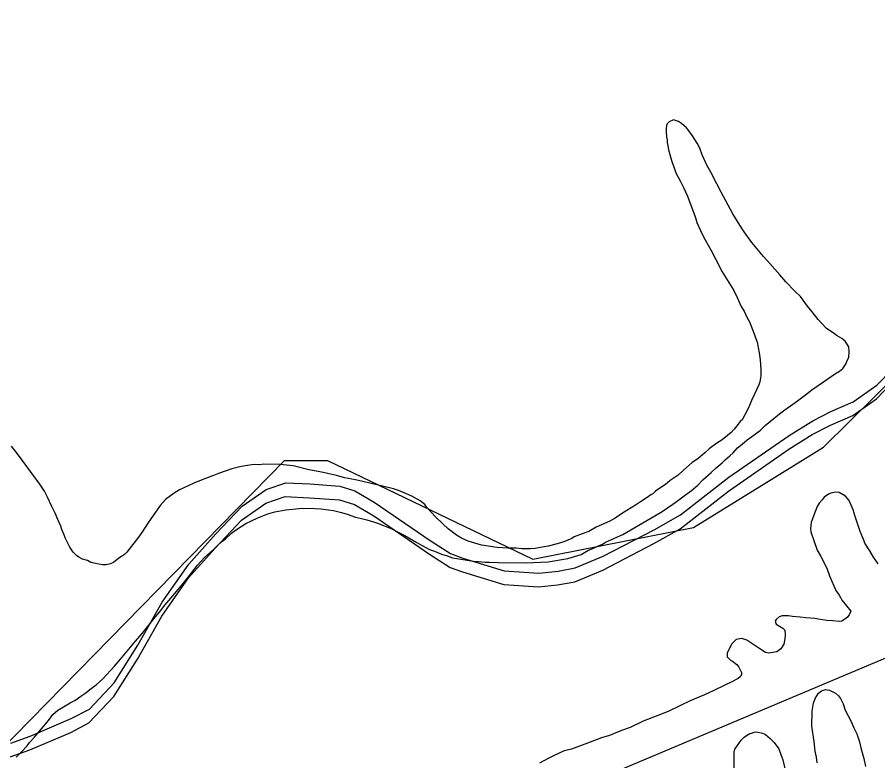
# Model space of a CAD drawing. Extents: x 3324104 to 3361979, y 612876 to 638273.
# Drawn here: x 3356487 to 3357649, y 627788 to 628792 of the extents above; entities that cross this region are included whole.
import ezdxf

# ---------------------------------------------------------------- set-up
doc = ezdxf.new("R2010")
doc.units = 0
for name, color, linetype in [('V-SITE-VEGE', 7, 'Continuous'), ('V-TOPO-SHOR', 7, 'Continuous'), ('V-UTIL-LINE', 7, 'Continuous')]:
    doc.layers.add(name, color=color, linetype=linetype)

msp = doc.modelspace()

# ---------------------------------------------------------------- linework, layer by layer
at = {"layer": 'V-SITE-VEGE'}
for p, q in [((3357364.6, 628647.9), (3357363.8, 628646)), ((3357367.4, 628651), (3357364.6, 628647.9)), ((3357373, 628653.3), (3357367.4, 628651)), ((3357379.7, 628651.3), (3357373, 628653.3)), ((3357384, 628648.5), (3357379.7, 628651.3)), ((3357390.6, 628642.5), (3357384, 628648.5)), ((3357363.4, 628641.2), (3357363.3, 628637.3)), ((3357363.3, 628637.3), (3357363.6, 628630.6)), ((3357363.8, 628646), (3357363.4, 628641.2)), ((3357392.9, 628640.1), (3357390.6, 628642.5)), ((3357398.7, 628631.7), (3357392.9, 628640.1)), ((3357363.6, 628630.6), (3357364.4, 628626.7)), ((3357364.4, 628626.7), (3357364.7, 628622.7)), ((3357404.9, 628622.2), (3357398.7, 628631.7)), ((3357364.7, 628622.7), (3357365.5, 628618.8)), ((3357365.5, 628618.8), (3357366.2, 628613.2)), ((3357366.2, 628613.2), (3357370.7, 628597.4)), ((3357408.8, 628615.1), (3357404.9, 628622.2)), ((3357411.8, 628606.4), (3357408.8, 628615.1)), ((3357418.3, 628592.5), (3357411.8, 628606.4)), ((3357370.7, 628597.4), (3357373.8, 628588.7)), ((3357373.8, 628588.7), (3357376.4, 628582)), ((3357423.3, 628583), (3357418.3, 628592.5)), ((3357376.4, 628582), (3357382.6, 628570.1)), ((3357431.4, 628567.1), (3357423.3, 628583)), ((3357382.6, 628570.1), (3357386.4, 628562.2)), ((3357437.6, 628556), (3357431.4, 628567.1)), ((3357386.4, 628562.2), (3357391.8, 628550.3)), ((3357446.8, 628538.2), (3357437.6, 628556)), ((3357391.8, 628550.3), (3357399.4, 628531.3)), ((3357399.4, 628531.3), (3357401.3, 628525.3)), ((3357453.4, 628526.7), (3357446.8, 628538.2)), ((3357401.3, 628525.3), (3357403.2, 628519.8)), ((3357403.2, 628519.8), (3357404.8, 628514.7)), ((3357462.6, 628511.2), (3357453.4, 628526.7)), ((3357404.8, 628514.7), (3357409.7, 628504)), ((3357468.4, 628502.1), (3357462.6, 628511.2)), ((3357409.7, 628504), (3357414, 628494.5)), ((3357478.9, 628488.1), (3357468.4, 628502.1)), ((3357414, 628494.5), (3357423.6, 628477.8)), ((3357494.4, 628469), (3357478.9, 628488.1)), ((3357423.6, 628477.8), (3357429.8, 628465.9)), ((3357429.8, 628465.9), (3357439, 628448.5)), ((3357503.3, 628459.5), (3357494.4, 628469)), ((3357516.5, 628444.3), (3357503.3, 628459.5)), ((3357439, 628448.5), (3357454.4, 628423)), ((3357524.7, 628434.8), (3357516.5, 628444.3)), ((3357536.8, 628422), (3357524.7, 628434.8)), ((3357454.4, 628423), (3357459, 628413.5)), ((3357544.5, 628414.8), (3357536.8, 628422)), ((3357554.2, 628402.1), (3357544.5, 628414.8)), ((3357459, 628413.5), (3357464.4, 628401.3)), ((3357464.4, 628401.3), (3357468.3, 628395.3)), ((3357468.3, 628395.3), (3357472.1, 628387)), ((3357560.4, 628394.5), (3357554.2, 628402.1)), ((3357568.6, 628383.8), (3357560.4, 628394.5)), ((3357472.1, 628387), (3357475.6, 628381)), ((3357475.6, 628381), (3357479.8, 628370.3)), ((3357572.8, 628378.9), (3357568.6, 628383.8)), ((3357479.8, 628370.3), (3357482.8, 628362)), ((3357579.8, 628371.7), (3357572.8, 628378.9)), ((3357584.8, 628368.5), (3357579.8, 628371.7)), ((3357590.3, 628364.5), (3357584.8, 628368.5)), ((3357482.8, 628362), (3357485.9, 628353.3)), ((3357594.2, 628362.1), (3357590.3, 628364.5)), ((3357600.5, 628358.4), (3357594.2, 628362.1)), ((3357604.8, 628354.8), (3357600.5, 628358.4)), ((3357485.9, 628353.3), (3357488.8, 628339.1)), ((3357609.8, 628346.9), (3357604.8, 628354.8)), ((3357610.1, 628340.6), (3357609.8, 628346.9)), ((3357488.8, 628339.1), (3357489.9, 628329.6)), ((3357609.6, 628332.7), (3357610.1, 628340.6)), ((3357489.9, 628329.6), (3357490.9, 628315.8)), ((3357601.5, 628317.8), (3357606, 628324.5)), ((3357606, 628324.5), (3357607.6, 628328.4)), ((3357607.6, 628328.4), (3357609.6, 628332.7)), ((3357490.9, 628315.8), (3357490.8, 628308)), ((3357574.1, 628298.9), (3357592, 628310.9)), ((3357592, 628310.9), (3357597.2, 628314)), ((3357597.2, 628314), (3357601.5, 628317.8)), ((3357489.5, 628299.7), (3357488.3, 628295.8)), ((3357490.8, 628308), (3357489.5, 628299.7)), ((3357559.8, 628288.8), (3357574.1, 628298.9)), ((3357488.3, 628295.8), (3357483, 628284)), ((3357551.1, 628282.2), (3357559.8, 628288.8)), ((3357483, 628284), (3357478.6, 628274.6)), ((3357540.7, 628274.1), (3357551.1, 628282.2)), ((3357475.7, 628268), (3357471.3, 628258.2)), ((3357478.6, 628274.6), (3357475.7, 628268)), ((3357523.2, 628262.1), (3357534, 628269.8)), ((3357534, 628269.8), (3357540.7, 628274.1)), ((3357467.7, 628251.9), (3357466.1, 628248.8)), ((3357471.3, 628258.2), (3357467.7, 628251.9)), ((3357504.1, 628246.6), (3357516.1, 628256.7)), ((3357516.1, 628256.7), (3357523.2, 628262.1)), ((3357460.5, 628242.5), (3357454.9, 628235.9)), ((3357463.3, 628246.1), (3357460.5, 628242.5)), ((3357466.1, 628248.8), (3357463.3, 628246.1)), ((3357490.6, 628234.5), (3357497, 628240.7)), ((3357497, 628240.7), (3357504.1, 628246.6)), ((3357450.9, 628231.6), (3357446.1, 628227.4)), ((3357454.9, 628235.9), (3357450.9, 628231.6)), ((3357477.1, 628224.8), (3357490.6, 628234.5)), ((3357431.8, 628216.9), (3357421.4, 628209.5)), ((3357438.9, 628221.5), (3357431.8, 628216.9)), ((3357446.1, 628227.4), (3357438.9, 628221.5)), ((3357465.9, 628215.5), (3357472.7, 628221.3)), ((3357472.7, 628221.3), (3357477.1, 628224.8)), ((3356487.3, 628202.6), (3356479.2, 628213)), ((3357421.4, 628209.5), (3357415.5, 628204.1)), ((3357453.6, 628203.9), (3357459.6, 628210.5)), ((3357459.6, 628210.5), (3357465.9, 628215.5)), ((3356517.5, 628161.7), (3356487.3, 628202.6)), ((3357405.9, 628195.9), (3357398.4, 628190.9)), ((3357415.5, 628204.1), (3357405.9, 628195.9)), ((3357438.8, 628190.6), (3357442.8, 628194.5)), ((3357442.8, 628194.5), (3357449.2, 628200)), ((3357449.2, 628200), (3357453.6, 628203.9)), ((3356777, 628182.5), (3356758.8, 628176)), ((3356787.7, 628185.1), (3356777, 628182.5)), ((3356794.8, 628186.6), (3356787.7, 628185.1)), ((3356803.8, 628187.7), (3356794.8, 628186.6)), ((3356808.2, 628188), (3356803.8, 628187.7)), ((3356814.1, 628187.9), (3356808.2, 628188)), ((3356820, 628188.7), (3356814.1, 628187.9)), ((3356841.7, 628188.4), (3356820, 628188.7)), ((3356855.1, 628187), (3356841.7, 628188.4)), ((3356859.8, 628186.2), (3356855.1, 628187)), ((3356880.6, 628181.2), (3356859.8, 628186.2)), ((3357398.4, 628190.9), (3357386.4, 628180.4)), ((3357424.1, 628177.4), (3357430.5, 628183.7)), ((3357430.5, 628183.7), (3357438.8, 628190.6)), ((3356752.1, 628173.3), (3356737.8, 628168)), ((3356758.8, 628176), (3356752.1, 628173.3)), ((3356893.2, 628178.7), (3356880.6, 628181.2)), ((3356902.6, 628177), (3356893.2, 628178.7)), ((3356918.3, 628173.2), (3356902.6, 628177)), ((3356928.9, 628170.4), (3356918.3, 628173.2)), ((3356943.8, 628167.4), (3356928.9, 628170.4)), ((3357379.2, 628173.8), (3357368.5, 628166.5)), ((3357386.4, 628180.4), (3357379.2, 628173.8)), ((3357412.9, 628167.7), (3357424.1, 628177.4)), ((3356524.1, 628152.1), (3356517.5, 628161.7)), ((3356718, 628159.6), (3356706.1, 628153.8)), ((3356725.5, 628163), (3356718, 628159.6)), ((3356737.8, 628168), (3356725.5, 628163)), ((3356953.7, 628165.3), (3356943.8, 628167.4)), ((3356970.6, 628161.2), (3356953.7, 628165.3)), ((3356994.9, 628155.4), (3356970.6, 628161.2)), ((3357362.5, 628161.4), (3357356.2, 628157.2)), ((3357368.5, 628166.5), (3357362.5, 628161.4)), ((3357397.4, 628153.3), (3357405.8, 628160.3)), ((3357405.8, 628160.3), (3357412.9, 628167.7)), ((3356527.9, 628144.2), (3356524.1, 628152.1)), ((3356699, 628149.6), (3356687.1, 628141.1)), ((3356706.1, 628153.8), (3356699, 628149.6)), ((3357002, 628152.9), (3356994.9, 628155.4)), ((3357012.5, 628148.4), (3357002, 628152.9)), ((3357020, 628145.6), (3357012.5, 628148.4)), ((3357342.7, 628147.1), (3357337.5, 628143.6)), ((3357345.4, 628148.6), (3357342.7, 628147.1)), ((3357349, 628152.1), (3357345.4, 628148.6)), ((3357356.2, 628157.2), (3357349, 628152.1)), ((3357378.7, 628139), (3357389.4, 628147.1)), ((3357389.4, 628147.1), (3357397.4, 628153.3)), ((3357582.2, 628148.1), (3357576.6, 628144.2)), ((3357585.4, 628149.6), (3357582.2, 628148.1)), ((3357591.7, 628150.7), (3357585.4, 628149.6)), ((3357596.8, 628150.2), (3357591.7, 628150.7)), ((3357605.4, 628145.4), (3357596.8, 628150.2)), ((3356533.7, 628131.5), (3356527.9, 628144.2)), ((3356687.1, 628141.1), (3356679.9, 628132.9)), ((3357031, 628139.1), (3357020, 628145.6)), ((3357037.2, 628134), (3357031, 628139.1)), ((3357328.4, 628137.8), (3357321.6, 628133.2)), ((3357337.5, 628143.6), (3357328.4, 628137.8)), ((3357372.4, 628134.7), (3357378.7, 628139)), ((3357569.8, 628136), (3357567, 628131.3)), ((3357573.8, 628140.7), (3357569.8, 628136)), ((3357576.6, 628144.2), (3357573.8, 628140.7)), ((3357610.1, 628139.4), (3357605.4, 628145.4)), ((3357615.8, 628127.1), (3357610.1, 628139.4)), ((3356538.3, 628122.4), (3356533.7, 628131.5)), ((3356679.9, 628132.9), (3356663.4, 628109.1)), ((3356825.4, 628121.5), (3356834.9, 628124.1)), ((3356834.9, 628124.1), (3356849.9, 628127.1)), ((3356849.9, 628127.1), (3356859, 628128.1)), ((3356859, 628128.1), (3356871.2, 628129.2)), ((3356871.2, 628129.2), (3356888.9, 628128.9)), ((3356888.9, 628128.9), (3356896.8, 628128.4)), ((3356896.8, 628128.4), (3356907.4, 628127.1)), ((3356907.4, 628127.1), (3356914.1, 628125.9)), ((3356914.1, 628125.9), (3356924.7, 628123.4)), ((3357040.3, 628130), (3357037.2, 628134)), ((3357046.5, 628123.2), (3357040.3, 628130)), ((3357321.6, 628133.2), (3357304.1, 628122.4)), ((3357347.7, 628118.9), (3357358, 628124.7)), ((3357358, 628124.7), (3357372.4, 628134.7)), ((3357564.6, 628125.8), (3357561.3, 628116.4)), ((3357567, 628131.3), (3357564.6, 628125.8)), ((3357618.5, 628118.1), (3357615.8, 628127.1)), ((3356542.1, 628114.1), (3356538.3, 628122.4)), ((3356546, 628105), (3356542.1, 628114.1)), ((3356795.7, 628108.4), (3356803.2, 628112.3)), ((3356803.2, 628112.3), (3356811.9, 628116.1)), ((3356811.9, 628116.1), (3356825.4, 628121.5)), ((3356924.7, 628123.4), (3356932.5, 628121.3)), ((3356932.5, 628121.3), (3356943.9, 628117.2)), ((3356943.9, 628117.2), (3356951.8, 628115.2)), ((3356951.8, 628115.2), (3356959.2, 628113.5)), ((3356959.2, 628113.5), (3356967.9, 628110.6)), ((3357052, 628117.6), (3357046.5, 628123.2)), ((3357061.7, 628108), (3357052, 628117.6)), ((3357294.2, 628115.8), (3357287.1, 628111.9)), ((3357304.1, 628122.4), (3357294.2, 628115.8)), ((3357326.3, 628106.2), (3357347.7, 628118.9)), ((3357561.3, 628116.4), (3357558.9, 628109.7)), ((3357624.9, 628097.9), (3357618.5, 628118.1)), ((3356547.5, 628100.6), (3356546, 628105)), ((3356550.2, 628094.3), (3356547.5, 628100.6)), ((3356663.4, 628109.1), (3356655.4, 628096.5)), ((3356781.8, 628099.5), (3356795.7, 628108.4)), ((3356967.9, 628110.6), (3356973.4, 628109)), ((3356973.4, 628109), (3356991.8, 628102)), ((3356991.8, 628102), (3356998.8, 628098)), ((3357069.1, 628101.2), (3357061.7, 628108)), ((3357080, 628092.8), (3357069.1, 628101.2)), ((3357268.8, 628103.5), (3357258.9, 628097.7)), ((3357287.1, 628111.9), (3357268.8, 628103.5)), ((3357310, 628096.9), (3357326.3, 628106.2)), ((3357558.9, 628109.7), (3357558, 628101.9)), ((3357558, 628101.9), (3357558.7, 628097.1)), ((3356552.5, 628088.4), (3356550.2, 628094.3)), ((3356651, 628089.9), (3356635, 628070)), ((3356655.4, 628096.5), (3356651, 628089.9)), ((3356768.2, 628087.9), (3356776.2, 628095.3)), ((3356776.2, 628095.3), (3356781.8, 628099.5)), ((3356998.8, 628098), (3357010.6, 628092.4)), ((3357010.6, 628092.4), (3357026.6, 628082.7)), ((3357087.1, 628088.8), (3357080, 628092.8)), ((3357096.1, 628084.8), (3357087.1, 628088.8)), ((3357239.1, 628090.5), (3357236, 628088.5)), ((3357251, 628095), (3357239.1, 628090.5)), ((3357258.9, 628097.7), (3357251, 628095)), ((3357292.6, 628088.5), (3357297.3, 628090.4)), ((3357297.3, 628090.4), (3357304.5, 628093.8)), ((3357304.5, 628093.8), (3357310, 628096.9)), ((3357558.7, 628097.1), (3357567.1, 628072.6)), ((3357629.9, 628086), (3357624.9, 628097.9)), ((3356558.2, 628076.5), (3356552.5, 628088.4)), ((3356755.1, 628076.6), (3356757.1, 628078.2)), ((3356757.1, 628078.2), (3356763.1, 628083.6)), ((3356763.1, 628083.6), (3356768.2, 628087.9)), ((3357026.6, 628082.7), (3357032.9, 628079.1)), ((3357032.9, 628079.1), (3357043.8, 628073.4)), ((3357113.7, 628079.4), (3357096.1, 628084.8)), ((3357117.3, 628079), (3357113.7, 628079.4)), ((3357131.4, 628076.4), (3357117.3, 628079)), ((3357203.9, 628077.9), (3357196, 628076.4)), ((3357216.2, 628081.3), (3357203.9, 628077.9)), ((3357224.9, 628083.9), (3357216.2, 628081.3)), ((3357236, 628088.5), (3357224.9, 628083.9)), ((3357264.1, 628074.6), (3357272, 628078.5)), ((3357272, 628078.5), (3357277.1, 628080.8)), ((3357277.1, 628080.8), (3357281.5, 628083.5)), ((3357281.5, 628083.5), (3357285.5, 628085)), ((3357285.5, 628085), (3357292.6, 628088.5)), ((3357631.4, 628082), (3357629.9, 628086)), ((3357638, 628071.7), (3357631.4, 628082)), ((3356562.5, 628069.7), (3356558.2, 628076.5)), ((3356567.1, 628065.3), (3356562.5, 628069.7)), ((3356631.8, 628066.5), (3356629.4, 628065)), ((3356635, 628070), (3356631.8, 628066.5)), ((3356740, 628062.6), (3356751.5, 628073.1)), ((3356751.5, 628073.1), (3356755.1, 628076.6)), ((3357043.8, 628073.4), (3357050.5, 628071.4)), ((3357050.5, 628071.4), (3357059.9, 628067.3)), ((3357059.9, 628067.3), (3357067.7, 628064.9)), ((3357135, 628076), (3357131.4, 628076.4)), ((3357142.8, 628075.9), (3357135, 628076)), ((3357149.5, 628075.4), (3357142.8, 628075.9)), ((3357160.6, 628075.3), (3357149.5, 628075.4)), ((3357168.4, 628074.4), (3357160.6, 628075.3)), ((3357179.5, 628074.3), (3357168.4, 628074.4)), ((3357186.2, 628075), (3357179.5, 628074.3)), ((3357196, 628076.4), (3357186.2, 628075)), ((3357230.4, 628061.3), (3357248.6, 628066.6)), ((3357248.6, 628066.6), (3357250.6, 628068.1)), ((3357250.6, 628068.1), (3357253, 628069.3)), ((3357253, 628069.3), (3357258.5, 628072.7)), ((3357258.5, 628072.7), (3357264.1, 628074.6)), ((3357567.1, 628072.6), (3357571.7, 628064.7)), ((3357643, 628063), (3357638, 628071.7)), ((3356570.3, 628062.9), (3356567.1, 628065.3)), ((3356575.4, 628060.5), (3356570.3, 628062.9)), ((3356582, 628058.5), (3356575.4, 628060.5)), ((3356586.3, 628056), (3356582, 628058.5)), ((3356592.6, 628054.4), (3356586.3, 628056)), ((3356602.4, 628052.7), (3356592.6, 628054.4)), ((3356613.1, 628054.1), (3356607.2, 628052.6)), ((3356617.1, 628056), (3356613.1, 628054.1)), ((3356624.2, 628061.9), (3356617.1, 628056)), ((3356629.4, 628065), (3356624.2, 628061.9)), ((3356730.4, 628052.5), (3356740, 628062.6)), ((3357067.7, 628064.9), (3357074.8, 628062.4)), ((3357074.8, 628062.4), (3357103.1, 628057.7)), ((3357103.1, 628057.7), (3357109.8, 628057.2)), ((3357109.8, 628057.2), (3357118.9, 628056.3)), ((3357118.9, 628056.3), (3357124.8, 628056.3)), ((3357124.8, 628056.3), (3357136.2, 628055.7)), ((3357136.2, 628055.7), (3357174.4, 628055.3)), ((3357174.4, 628055.3), (3357204, 628056.9)), ((3357204, 628056.9), (3357230.4, 628061.3)), ((3357571.7, 628064.7), (3357580.2, 628048.4)), ((3357649.6, 628054.2), (3357643, 628063)), ((3356607.2, 628052.6), (3356602.4, 628052.7)), ((3356716.8, 628034.6), (3356730.4, 628052.5)), ((3357580.2, 628048.4), (3357583.6, 628038.1)), ((3356712.8, 628029.9), (3356716.8, 628034.6)), ((3357583.6, 628038.1), (3357592.4, 628017.9)), ((3356700, 628013.9), (3356712.8, 628029.9)), ((3356691.6, 628004.5), (3356700, 628013.9)), ((3357592.4, 628017.9), (3357596.7, 628012)), ((3357596.7, 628012), (3357600.9, 628004.4)), ((3356679.2, 627988.9), (3356686.4, 627998.3)), ((3356686.4, 627998.3), (3356691.6, 628004.5)), ((3357600.9, 628004.4), (3357612.5, 627990.1)), ((3356673.2, 627981.9), (3356679.2, 627988.9)), ((3357610.1, 627985.4), (3357608.1, 627982.3)), ((3357612.5, 627990.1), (3357610.1, 627985.4)), ((3356663.1, 627969), (3356673.2, 627981.9)), ((3357511.6, 627979.1), (3357510.3, 627976.8)), ((3357510.3, 627976.8), (3357511.5, 627972.8)), ((3357511.5, 627972.8), (3357513.8, 627971.2)), ((3357515.9, 627982.6), (3357511.6, 627979.1)), ((3357519.9, 627983.8), (3357515.9, 627982.6)), ((3357528.2, 627983.7), (3357519.9, 627983.8)), ((3357533.7, 627983.2), (3357528.2, 627983.7)), ((3357544.3, 627981.9), (3357533.7, 627983.2)), ((3357551.8, 627981.4), (3357544.3, 627981.9)), ((3357564, 627980.1), (3357551.8, 627981.4)), ((3357568.3, 627979.2), (3357564, 627980.1)), ((3357580.1, 627977.5), (3357568.3, 627979.2)), ((3357588.3, 627977), (3357580.1, 627977.5)), ((3357596.6, 627976.1), (3357588.3, 627977)), ((3357600.2, 627976.9), (3357596.6, 627976.1)), ((3357604.5, 627979.6), (3357600.2, 627976.9)), ((3357608.1, 627982.3), (3357604.5, 627979.6)), ((3356655.9, 627960.1), (3356663.1, 627969)), ((3357513.8, 627971.2), (3357520.5, 627967.2)), ((3357520.5, 627967.2), (3357523.6, 627964.4)), ((3357523.6, 627964.4), (3357523.9, 627958.1)), ((3356626.4, 627925.4), (3356646.8, 627949.9)), ((3356646.8, 627949.9), (3356655.9, 627960.1)), ((3357457.6, 627951.8), (3357451.6, 627945.6)), ((3357465.5, 627953.3), (3357457.6, 627951.8)), ((3357472.2, 627950.9), (3357465.5, 627953.3)), ((3357481.6, 627944.8), (3357472.2, 627950.9)), ((3357523.4, 627953), (3357522.2, 627945.5)), ((3357523.9, 627958.1), (3357523.4, 627953)), ((3357451.6, 627945.6), (3357445.6, 627933.5)), ((3357489.8, 627939.2), (3357481.6, 627944.8)), ((3357497.2, 627934.4), (3357489.8, 627939.2)), ((3357518.1, 627939.3), (3357512.6, 627935.4)), ((3357522.2, 627945.5), (3357518.1, 627939.3)), ((3357445.6, 627933.5), (3357445.5, 627928.4)), ((3357445.5, 627928.4), (3357450.2, 627924)), ((3357501.9, 627933.6), (3357497.2, 627934.4)), ((3357512.6, 627935.4), (3357501.9, 627933.6)), ((3356602.8, 627898.9), (3356618.4, 627916)), ((3356618.4, 627916), (3356626.4, 627925.4)), ((3357450.2, 627924), (3357452.9, 627922.7)), ((3357452.9, 627922.7), (3357458.4, 627918.3)), ((3357458.4, 627918.3), (3357461.5, 627914.8)), ((3357461.5, 627914.8), (3357465, 627907.6)), ((3357464.9, 627904.9), (3357463.3, 627901.7)), ((3357465, 627907.6), (3357464.9, 627904.9)), ((3356593.6, 627890.7), (3356602.8, 627898.9)), ((3357451, 627894.4), (3357442.3, 627890.2)), ((3357460.5, 627899.4), (3357451, 627894.4)), ((3357463.3, 627901.7), (3357460.5, 627899.4)), ((3356578.5, 627879.1), (3356586.9, 627885.7)), ((3356586.9, 627885.7), (3356593.6, 627890.7)), ((3357426.8, 627882.5), (3357414.9, 627877.1)), ((3357442.3, 627890.2), (3357426.8, 627882.5)), ((3356558.7, 627866.3), (3356565, 627869.4)), ((3356565, 627869.4), (3356573, 627875.6)), ((3356573, 627875.6), (3356578.5, 627879.1)), ((3357395.5, 627869.1), (3357382.5, 627863)), ((3357414.9, 627877.1), (3357395.5, 627869.1)), ((3356535.2, 627850.5), (3356542, 627856.7)), ((3356542, 627856.7), (3356547.5, 627859.8)), ((3356547.5, 627859.8), (3356551.9, 627862.5)), ((3356551.9, 627862.5), (3356558.7, 627866.3)), ((3357382.5, 627863), (3357365.8, 627854.9)), ((3356530.8, 627844.6), (3356535.2, 627850.5)), ((3357365.8, 627854.9), (3357332.2, 627841.5)), ((3356514.4, 627825.1), (3356525.2, 627837.6)), ((3356525.2, 627837.6), (3356530.8, 627844.6)), ((3357332.2, 627841.5), (3357314.7, 627833.1)), ((3356510.4, 627820.1), (3356514.4, 627825.1)), ((3357286.6, 627822.4), (3357276, 627819.4)), ((3357302.9, 627828.9), (3357286.6, 627822.4)), ((3357314.7, 627833.1), (3357302.9, 627828.9)), ((3356500.4, 627808.4), (3356503.6, 627812.7)), ((3356503.6, 627812.7), (3356510.4, 627820.1)), ((3357260.5, 627813.3), (3357235.2, 627804.1)), ((3357276, 627819.4), (3357260.5, 627813.3)), ((3356485.7, 627793.2), (3356492.8, 627800.2)), ((3356492.8, 627800.2), (3356500.4, 627808.4)), ((3357225.7, 627801.5), (3357211.8, 627795.3)), ((3357235.2, 627804.1), (3357225.7, 627801.5)), ((3357203.9, 627791.5), (3357192, 627785)), ((3357211.8, 627795.3), (3357203.9, 627791.5))]:
    msp.add_line(p, q, dxfattribs=at)
for points in [[(3357567.2, 627785.6), (3357566.2, 627793.1), (3357564.3, 627801.3), (3357562.9, 627814.4), (3357560, 627834.9), (3357560.2, 627855.4), (3357562.3, 627866), (3357564.4, 627872.3), (3357568.8, 627879.3), (3357572.8, 627882.8), (3357578.3, 627884.3), (3357583.8, 627883.4), (3357591.7, 627879.4), (3357595.9, 627875.8), (3357598.7, 627872.2), (3357602.1, 627865.1), (3357604.8, 627856.4), (3357612.5, 627842.1), (3357616.7, 627832.6), (3357620.5, 627824.7), (3357624.3, 627814), (3357626.2, 627805.7), (3357630, 627791.1), (3357632.2, 627780.4)], [(3357454.8, 627775.9), (3357455.1, 627800), (3357456, 627803.9), (3357458, 627807), (3357464.4, 627816), (3357468.4, 627819.9), (3357470.4, 627821.4), (3357474, 627823.7), (3357476.3, 627824.9), (3357478.3, 627825.7), (3357481.9, 627826.8), (3357485.8, 627827.5), (3357493.3, 627825.5), (3357497.2, 627823.5), (3357503.8, 627818.3), (3357508.9, 627813.1), (3357515.1, 627804.3), (3357518.1, 627796.8), (3357520.8, 627789.3), (3357523.4, 627777.8)]]:
    msp.add_lwpolyline(points, dxfattribs=at)
at = {"layer": 'V-TOPO-SHOR'}
for points in [[(3353911.4, 626803.5), (3354260.6, 626854.2), (3354521, 626804.7), (3354769.1, 626817), (3354877.5, 626822.1), (3355091.8, 626930.1), (3355214.5, 627029.5), (3355399.6, 627197.1), (3355866.6, 627440.1), (3356141.1, 627515.6), (3356290.3, 627624.8), (3356848.1, 628193.4), (3356905.9, 628193.5), (3357183.3, 628060.2), (3357400, 628103), (3357575.7, 628211.6), (3357991.7, 628622.4)], [(3356478.4, 627812.1), (3356504.7, 627821.6), (3356560.1, 627845.1), (3356584.5, 627857.9), (3356618.1, 627893.6), (3356650.1, 627944.2), (3356682.9, 628002.2), (3356718.9, 628053.8), (3356755.4, 628094.5), (3356790.7, 628131.8), (3356823.2, 628154.4), (3356849.6, 628163.5), (3356882.2, 628161.9), (3356922.8, 628158.9), (3356943, 628152.8), (3356969, 628137.5), (3357044.4, 628085.6), (3357072, 628067.9), (3357088.8, 628061.7), (3357144.6, 628044.6), (3357191.4, 628041.7), (3357217.2, 628044.4), (3357240.5, 628048.6), (3357278.2, 628064.3), (3357347.1, 628100), (3357382.5, 628120.1), (3357447.9, 628170.9), (3357529.4, 628227.3), (3357561.1, 628247.3), (3357585.7, 628259.8), (3357615.6, 628272.9), (3357647.6, 628295.5), (3357667.7, 628316.1)], [(3356477.8, 627793.5), (3356504.1, 627803), (3356559.5, 627826.6), (3356583.9, 627839.4), (3356617.5, 627875), (3356649.5, 627925.6), (3356682.3, 627983.6), (3356718.3, 628035.2), (3356754.8, 628075.9), (3356790.1, 628113.2), (3356822.6, 628135.9), (3356849, 628145), (3356881.6, 628143.4), (3356922.2, 628140.3), (3356942.4, 628134.3), (3356968.4, 628119), (3357043.8, 628067), (3357071.4, 628049.3), (3357088.2, 628043.2), (3357144, 628026.1), (3357190.8, 628023.1), (3357216.6, 628025.8), (3357239.9, 628030), (3357277.6, 628045.7), (3357346.5, 628081.4), (3357381.9, 628101.5), (3357447.3, 628152.3), (3357528.8, 628208.7), (3357560.5, 628228.7), (3357585.1, 628241.2), (3357615, 628254.4), (3357647, 628276.9), (3357667.1, 628297.6)]]:
    msp.add_lwpolyline(points, dxfattribs=at)
at = {"layer": 'V-UTIL-LINE'}
msp.add_lwpolyline([(3359784.7, 628792), (3359575.6, 628700), (3358800.2, 628399.4), (3357925.3, 628038.7), (3356911.7, 627611.8), (3356551.8, 627434.8), (3356257.5, 627279.1), (3355333.6, 626739.6), (3354835.4, 626471.8), (3353699.4, 625361.8), (3352809.3, 624486.7), (3352376.1, 623589), (3351982, 622613.6), (3351538, 621499.1)], dxfattribs=at)

doc.saveas('drawing.dxf')
